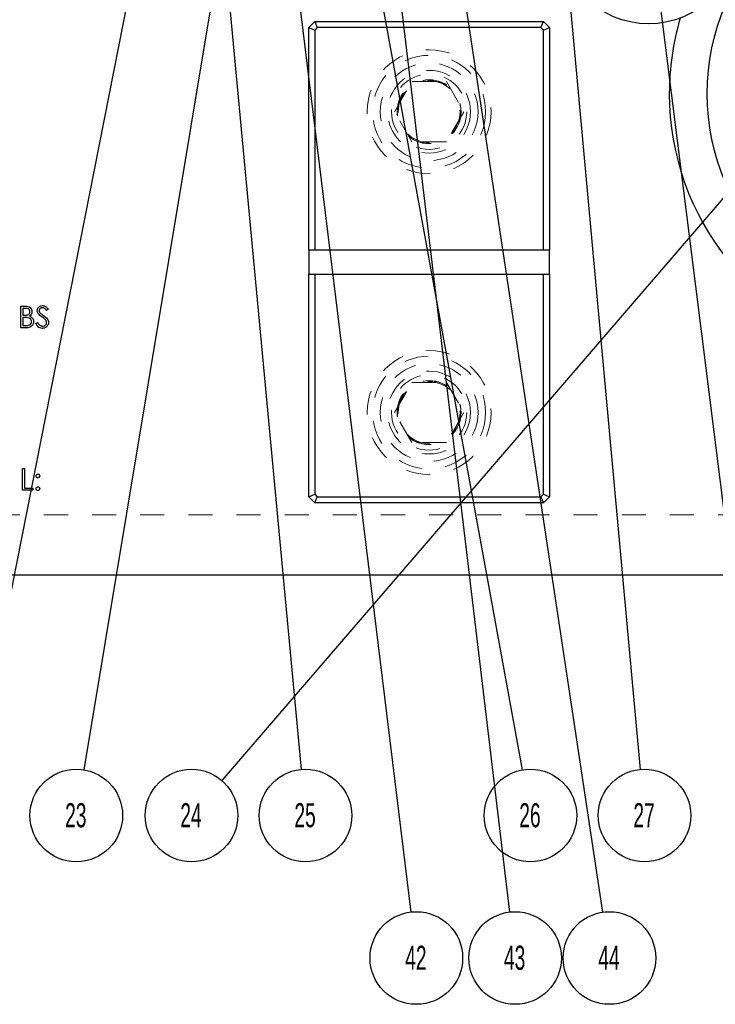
# Model space of a CAD drawing. Header units: inches. Extents: x 1880 to 2363, y -453 to -54.
# Tile 347 of 656: x 2041.38 to 2044.27, y -274.99 to -270.9. Entities that reach past the tile are written whole.
import ezdxf

# ---------------------------------------------------------------- set-up
doc = ezdxf.new("R2010")
doc.units = ezdxf.units.IN
doc.header["$LTSCALE"] = 0.5
doc.header["$MEASUREMENT"] = 0
doc.linetypes.add('HIDDEN', pattern=[0.225, 0.15, -0.075])
for name, color, linetype in [('DSS-M-S', 53, 'Continuous'), ('SID-M-S', 105, 'Continuous'), ('SVD-M-S', 8, 'Continuous')]:
    doc.layers.add(name, color=color, linetype=linetype)
doc.styles.add('SLDTEXTSTYLE0', font='TXT', dxfattribs={"width": 0.595745})

msp = doc.modelspace()

# ---------------------------------------------------------------- linework, layer by layer
at = {"layer": 'DSS-M-S', "linetype": 'Continuous', "lineweight": 25}
for p, q in [((2042.58179, -270.93362), (2042.60679, -270.90862)), ((2042.60679, -270.90862), (2042.61715, -270.93362)), ((2042.60679, -270.90862), (2043.55679, -270.90862)), ((2043.54644, -270.93362), (2043.55679, -270.90862)), ((2043.55679, -270.90862), (2043.58179, -270.93362)), ((2042.58179, -271.85862), (2042.58179, -270.93362)), ((2042.58179, -270.93362), (2042.60679, -270.94398)), ((2042.61715, -270.93362), (2042.60679, -270.94398)), ((2042.60679, -270.94398), (2042.60679, -271.85862)), ((2043.54644, -270.93362), (2042.61715, -270.93362)), ((2043.55679, -270.94398), (2043.54644, -270.93362)), ((2043.55679, -270.94398), (2043.58179, -270.93362)), ((2043.55679, -271.85862), (2043.55679, -270.94398)), ((2043.58179, -270.93362), (2043.58179, -271.85862)), ((2042.60679, -271.85862), (2042.58179, -271.85862)), ((2042.58179, -271.85862), (2042.58179, -271.95862)), ((2043.55679, -271.85862), (2042.60679, -271.85862)), ((2043.58179, -271.85862), (2043.55679, -271.85862)), ((2043.58179, -271.95862), (2043.58179, -271.85862)), ((2042.58179, -272.88362), (2042.58179, -271.95862)), ((2042.58179, -271.95862), (2042.60679, -271.95862)), ((2042.60679, -271.95862), (2042.60679, -272.87327)), ((2042.60679, -271.95862), (2043.55679, -271.95862)), ((2043.55679, -272.87327), (2043.55679, -271.95862)), ((2043.55679, -271.95862), (2043.58179, -271.95862)), ((2043.58179, -271.95862), (2043.58179, -272.88362)), ((2041.38577, -272.09153), (2041.40333, -272.09153)), ((2041.38577, -272.18153), (2041.38577, -272.09153)), ((2041.39385, -272.10076), (2041.39385, -272.1296)), ((2041.40481, -272.10076), (2041.39385, -272.10076)), ((2041.39385, -272.1296), (2041.39927, -272.1296)), ((2041.5, -272.10445), (2041.4927, -272.10999)), ((2041.39385, -272.13884), (2041.39385, -272.1723)), ((2041.3992, -272.13884), (2041.39385, -272.13884)), ((2041.39385, -272.1723), (2041.40535, -272.1723)), ((2041.44808, -272.16417), (2041.45568, -272.1596)), ((2041.41011, -272.18153), (2041.38577, -272.18153)), ((2041.39269, -272.76653), (2041.40077, -272.76653)), ((2041.39269, -272.85653), (2041.39269, -272.76653)), ((2041.40077, -272.76653), (2041.40077, -272.8473)), ((2041.43538, -272.85653), (2041.39269, -272.85653)), ((2041.40077, -272.8473), (2041.43538, -272.8473)), ((2041.43538, -272.8473), (2041.43538, -272.85653)), ((2042.58179, -272.88362), (2042.60679, -272.87327)), ((2042.60679, -272.90862), (2042.58179, -272.88362)), ((2042.60679, -272.87327), (2042.61715, -272.88362)), ((2042.60679, -272.90862), (2042.61715, -272.88362)), ((2043.55679, -272.90862), (2042.60679, -272.90862)), ((2042.61715, -272.88362), (2043.54644, -272.88362)), ((2043.54644, -272.88362), (2043.55679, -272.87327)), ((2043.54644, -272.88362), (2043.55679, -272.90862)), ((2043.55679, -272.87327), (2043.58179, -272.88362)), ((2043.58179, -272.88362), (2043.55679, -272.90862)), ((2034.68179, -273.20862), (2047.18179, -273.20862))]:
    msp.add_line(p, q, dxfattribs=at)
at = {"layer": 'DSS-M-S', "linetype": 'HIDDEN', "lineweight": 18}
msp.add_line((2047.18179, -272.95862), (2034.68179, -272.95862), dxfattribs=at)
at = {"layer": 'DSS-M-S', "linetype": 'Continuous', "lineweight": 25}
msp.add_circle((2045.18179, -271.20862), 0.94488, dxfattribs=at)
at = {"layer": 'DSS-M-S', "linetype": 'HIDDEN', "lineweight": 18}
for centre, radius in [((2043.08179, -271.28362), 0.2575), ((2043.08179, -271.28362), 0.172), ((2043.08179, -271.28362), 0.1285), ((2043.08179, -272.53362), 0.2575), ((2043.08179, -272.53362), 0.172), ((2043.08179, -272.53362), 0.1285)]:
    msp.add_circle(centre, radius, dxfattribs=at)
at = {"layer": 'DSS-M-S', "linetype": 'Continuous', "lineweight": 25}
for start, end in [(163.42878, 180), (180, 257.31943)]:
    msp.add_arc((2045.18179, -271.20862), 1.10236, start, end, dxfattribs=at)
for points, knots in [([(2041.40333, -272.09153), (2041.40718, -272.09161), (2041.41486, -272.09177), (2041.425, -272.09636), (2041.43091, -272.10477), (2041.43158, -272.11081), (2041.43192, -272.11383)], [0, 0, 0, 0, 0.2813174, 0.559922, 0.7799345, 1, 1, 1, 1]), ([(2041.45385, -272.11022), (2041.45424, -272.10703), (2041.45501, -272.10064), (2041.46116, -272.0937), (2041.46851, -272.08986), (2041.47352, -272.08943), (2041.47602, -272.08922)], [0, 0, 0, 0, 0.2795526, 0.5587984, 0.7793777, 1, 1, 1, 1]), ([(2041.47602, -272.08922), (2041.47879, -272.08949), (2041.48433, -272.09003), (2041.49301, -272.09533), (2041.49735, -272.10099), (2041.5, -272.10445)], [0, 0, 0, 0, 0.2797499, 0.5595012, 1, 1, 1, 1]), ([(2041.39927, -272.1296), (2041.40492, -272.12959), (2041.412, -272.12957), (2041.41897, -272.12501), (2041.42167, -272.12188), (2041.42351, -272.11811), (2041.42374, -272.11537), (2041.42385, -272.11399)], [0, 0, 0, 0, 0.4986071, 0.6240085, 0.7494012, 0.8747358, 1, 1, 1, 1]), ([(2041.42385, -272.11399), (2041.42358, -272.11178), (2041.42319, -272.10844), (2041.42034, -272.10501), (2041.41497, -272.10117), (2041.40932, -272.10094), (2041.40481, -272.10076)], [0, 0, 0, 0, 0.2492836, 0.3749253, 0.5006447, 1, 1, 1, 1]), ([(2041.43192, -272.11383), (2041.43177, -272.11595), (2041.43146, -272.1202), (2041.42849, -272.12742), (2041.42416, -272.13087), (2041.42152, -272.13298)], [0, 0, 0, 0, 0.2808667, 0.5615271, 1, 1, 1, 1]), ([(2041.42152, -272.13298), (2041.42422, -272.13407), (2041.4296, -272.13625), (2041.43527, -272.14228), (2041.43835, -272.14916), (2041.43868, -272.15371), (2041.43885, -272.15598)], [0, 0, 0, 0, 0.2803823, 0.5596055, 0.7797648, 1, 1, 1, 1]), ([(2041.45888, -272.12393), (2041.45729, -272.12159), (2041.45446, -272.11742), (2041.45403, -272.11242), (2041.45385, -272.11022)], [0, 0, 0, 0, 0.5598405, 1, 1, 1, 1]), ([(2041.47362, -272.13617), (2041.47069, -272.13409), (2041.46545, -272.13039), (2041.46088, -272.1259), (2041.45888, -272.12393)], [0, 0, 0, 0, 0.56041269, 1, 1, 1, 1]), ([(2041.47512, -272.09845), (2041.47329, -272.09859), (2041.46964, -272.09887), (2041.46525, -272.10168), (2041.46236, -272.10553), (2041.46207, -272.10841), (2041.46192, -272.10985)], [0, 0, 0, 0, 0.2802743, 0.5599314, 0.7799201, 1, 1, 1, 1]), ([(2041.46192, -272.10985), (2041.46203, -272.1111), (2041.46224, -272.11361), (2041.46419, -272.11775), (2041.46646, -272.12006), (2041.46785, -272.12147)], [0, 0, 0, 0, 0.2799464, 0.5597741, 1, 1, 1, 1]), ([(2041.46785, -272.12147), (2041.47007, -272.1232), (2041.47404, -272.12628), (2041.47814, -272.12916), (2041.47995, -272.13043)], [0, 0, 0, 0, 0.5599058, 1, 1, 1, 1]), ([(2041.48985, -272.15052), (2041.48708, -272.14755), (2041.48212, -272.14225), (2041.47622, -272.13803), (2041.47362, -272.13617)], [0, 0, 0, 0, 0.5594958, 1, 1, 1, 1]), ([(2041.4927, -272.10999), (2041.49114, -272.10805), (2041.48858, -272.10487), (2041.48436, -272.10102), (2041.47995, -272.09882), (2041.47673, -272.09858), (2041.47512, -272.09845)], [0, 0, 0, 0, 0.3404085, 0.560482, 0.7801798, 1, 1, 1, 1]), ([(2041.47995, -272.13043), (2041.48559, -272.13461), (2041.49345, -272.14043), (2041.50014, -272.15127), (2041.50082, -272.15674), (2041.50115, -272.15948)], [0, 0, 0, 0, 0.5601154, 0.7802838, 1, 1, 1, 1]), ([(2041.41604, -272.1399), (2041.41291, -272.13951), (2041.40732, -272.13882), (2041.40168, -272.13883), (2041.3992, -272.13884)], [0, 0, 0, 0, 0.559734, 1, 1, 1, 1]), ([(2041.40535, -272.1723), (2041.41123, -272.17229), (2041.42005, -272.17228), (2041.42781, -272.16537), (2041.4304, -272.16025), (2041.43065, -272.1574), (2041.43077, -272.15598)], [0, 0, 0, 0, 0.4993602, 0.748736, 0.8743989, 1, 1, 1, 1]), ([(2041.43885, -272.15598), (2041.43831, -272.16001), (2041.43724, -272.16809), (2041.42915, -272.17664), (2041.41961, -272.18099), (2041.41328, -272.18135), (2041.41011, -272.18153)], [0, 0, 0, 0, 0.2791411, 0.5586537, 0.779059, 1, 1, 1, 1]), ([(2041.43077, -272.15598), (2041.4305, -272.15378), (2041.42996, -272.14936), (2041.42475, -272.14293), (2041.41934, -272.14105), (2041.41604, -272.1399)], [0, 0, 0, 0, 0.2799437, 0.5604286, 1, 1, 1, 1]), ([(2041.47544, -272.18384), (2041.47211, -272.1835), (2041.46546, -272.18284), (2041.4552, -272.17605), (2041.45078, -272.16868), (2041.44808, -272.16417)], [0, 0, 0, 0, 0.27987982, 0.55966578, 1, 1, 1, 1]), ([(2041.45568, -272.1596), (2041.45836, -272.16372), (2041.46209, -272.16945), (2041.46971, -272.17401), (2041.47353, -272.17441), (2041.47544, -272.1746)], [0, 0, 0, 0, 0.55932064, 0.77978172, 1, 1, 1, 1]), ([(2041.47544, -272.1746), (2041.47786, -272.17436), (2041.4827, -272.17388), (2041.48861, -272.17024), (2041.49236, -272.16505), (2041.49284, -272.16125), (2041.49308, -272.15935)], [0, 0, 0, 0, 0.28027638, 0.56014777, 0.78015314, 1, 1, 1, 1]), ([(2041.50115, -272.15948), (2041.50065, -272.16316), (2041.49964, -272.17053), (2041.49245, -272.17837), (2041.48414, -272.18313), (2041.47834, -272.1836), (2041.47544, -272.18384)], [0, 0, 0, 0, 0.2791829, 0.5590851, 0.779446, 1, 1, 1, 1]), ([(2041.49308, -272.15935), (2041.49286, -272.15756), (2041.49246, -272.15435), (2041.49065, -272.15169), (2041.48985, -272.15052)], [0, 0, 0, 0, 0.5589902, 1, 1, 1, 1]), ([(2041.44923, -272.7971), (2041.44937, -272.796), (2041.44964, -272.79379), (2041.45168, -272.79135), (2041.45413, -272.78985), (2041.45586, -272.78969), (2041.45673, -272.7896)], [0, 0, 0, 0, 0.27958521, 0.55945442, 0.7796968, 1, 1, 1, 1]), ([(2041.45673, -272.7896), (2041.45784, -272.78973), (2041.46006, -272.78998), (2041.46248, -272.79205), (2041.46402, -272.79449), (2041.46416, -272.79623), (2041.46423, -272.7971)], [0, 0, 0, 0, 0.2796016, 0.559212, 0.7794752, 1, 1, 1, 1]), ([(2041.45673, -272.8046), (2041.45562, -272.80448), (2041.45341, -272.80422), (2041.45097, -272.80217), (2041.44946, -272.79971), (2041.44931, -272.79797), (2041.44923, -272.7971)], [0, 0, 0, 0, 0.2796468, 0.5592988, 0.7796148, 1, 1, 1, 1]), ([(2041.46423, -272.7971), (2041.46411, -272.79821), (2041.46386, -272.80043), (2041.4618, -272.80287), (2041.45934, -272.80439), (2041.4576, -272.80453), (2041.45673, -272.8046)], [0, 0, 0, 0, 0.2795175, 0.5593264, 0.7795441, 1, 1, 1, 1]), ([(2041.44923, -272.85018), (2041.44936, -272.84908), (2041.44962, -272.84686), (2041.45166, -272.84441), (2041.45412, -272.84291), (2041.45586, -272.84276), (2041.45673, -272.84268)], [0, 0, 0, 0, 0.2795762, 0.5592837, 0.7795524, 1, 1, 1, 1]), ([(2041.45673, -272.85768), (2041.45563, -272.85755), (2041.45342, -272.85727), (2041.45098, -272.85524), (2041.44947, -272.85278), (2041.44931, -272.85105), (2041.44923, -272.85018)], [0, 0, 0, 0, 0.27958116, 0.55914317, 0.77957542, 1, 1, 1, 1]), ([(2041.45673, -272.84268), (2041.45784, -272.84281), (2041.46006, -272.84306), (2041.46248, -272.84512), (2041.46402, -272.84757), (2041.46416, -272.84931), (2041.46423, -272.85018)], [0, 0, 0, 0, 0.2796016, 0.559212, 0.7794752, 1, 1, 1, 1]), ([(2041.46423, -272.85018), (2041.4641, -272.85129), (2041.46384, -272.8535), (2041.46179, -272.85594), (2041.45934, -272.85745), (2041.4576, -272.8576), (2041.45673, -272.85768)], [0, 0, 0, 0, 0.2794691, 0.5593578, 0.7796739, 1, 1, 1, 1])]:
    msp.add_open_spline(points, degree=3, knots=knots, dxfattribs=at)
at = {"layer": 'SID-M-S'}
for p, q in [((2041.79638, -265.98705), (2042.55053, -274.01648)), ((2042.50506, -266.01109), (2043.80204, -274.61017)), ((2042.03476, -266.15343), (2043.46816, -274.01876)), ((2042.4203, -266.27705), (2043.41603, -274.60937)), ((2041.99519, -266.34347), (2043.00541, -274.60944)), ((2042.57657, -267.03667), (2041.19776, -274.01929)), ((2042.80625, -267.03752), (2041.64766, -274.01824)), ((2043.56373, -267.03841), (2044.44015, -274.01714)), ((2043.32106, -267.06897), (2043.95896, -274.01645)), ((2046.08004, -269.57687), (2042.2201, -274.0622))]:
    msp.add_line(p, q, dxfattribs=at)
for centre in [(2041.61617, -274.20801), (2042.09462, -274.20801), (2042.56852, -274.20801), (2043.50265, -274.20801), (2043.97655, -274.20801), (2043.02875, -274.80038), (2043.43886, -274.80038), (2043.83073, -274.80038)]:
    msp.add_circle(centre, 0.19237, dxfattribs=at)
at = {"layer": 'SVD-M-S', "linetype": 'HIDDEN', "lineweight": 18}
for p, q in [((2042.93745, -271.28362), (2043.00962, -271.15862)), ((2043.00962, -271.15862), (2043.15396, -271.15862)), ((2043.15396, -271.15862), (2043.22613, -271.28362)), ((2043.00962, -271.40862), (2042.93745, -271.28362)), ((2043.22613, -271.28362), (2043.15396, -271.40862)), ((2043.15396, -271.40862), (2043.00962, -271.40862)), ((2042.93745, -272.53362), (2043.00962, -272.40862)), ((2043.00962, -272.40862), (2043.15396, -272.40862)), ((2043.15396, -272.40862), (2043.22613, -272.53362)), ((2043.00962, -272.65862), (2042.93745, -272.53362)), ((2043.22613, -272.53362), (2043.15396, -272.65862)), ((2043.15396, -272.65862), (2043.00962, -272.65862))]:
    msp.add_line(p, q, dxfattribs=at)
at = {"layer": 'SVD-M-S', "linetype": 'Continuous', "lineweight": 25}
msp.add_circle((2043.99352, -270.54416), 0.37402, dxfattribs=at)
at = {"layer": 'SVD-M-S', "linetype": 'HIDDEN', "lineweight": 18}
for centre, radius in [((2043.08179, -271.28362), 0.23438), ((2043.08179, -271.28362), 0.20313), ((2043.08179, -271.28362), 0.15625), ((2043.08179, -271.28362), 0.13297), ((2043.08179, -271.28362), 0.1327), ((2043.08179, -271.28362), 0.13218), ((2043.08179, -272.53362), 0.23438), ((2043.08179, -272.53362), 0.20313), ((2043.08179, -272.53362), 0.15625), ((2043.08179, -272.53362), 0.13297), ((2043.08179, -272.53362), 0.1327), ((2043.08179, -272.53362), 0.13218)]:
    msp.add_circle(centre, radius, dxfattribs=at)

# ---------------------------------------------------------------- texts
at = {"layer": 'SID-M-S', "char_height": 0.1, "attachment_point": 2, "style": 'SLDTEXTSTYLE0'}
for s, insert in [('23', (2041.61415, -274.15691)), ('24', (2042.09261, -274.15691)), ('25', (2042.56651, -274.15691)), ('26', (2043.50064, -274.15691)), ('27', (2043.97453, -274.15691)), ('42', (2043.02674, -274.74928)), ('43', (2043.43684, -274.74928)), ('44', (2043.82872, -274.74928))]:
    msp.add_mtext(s, dxfattribs=dict(at, insert=insert))

doc.saveas('drawing.dxf')
